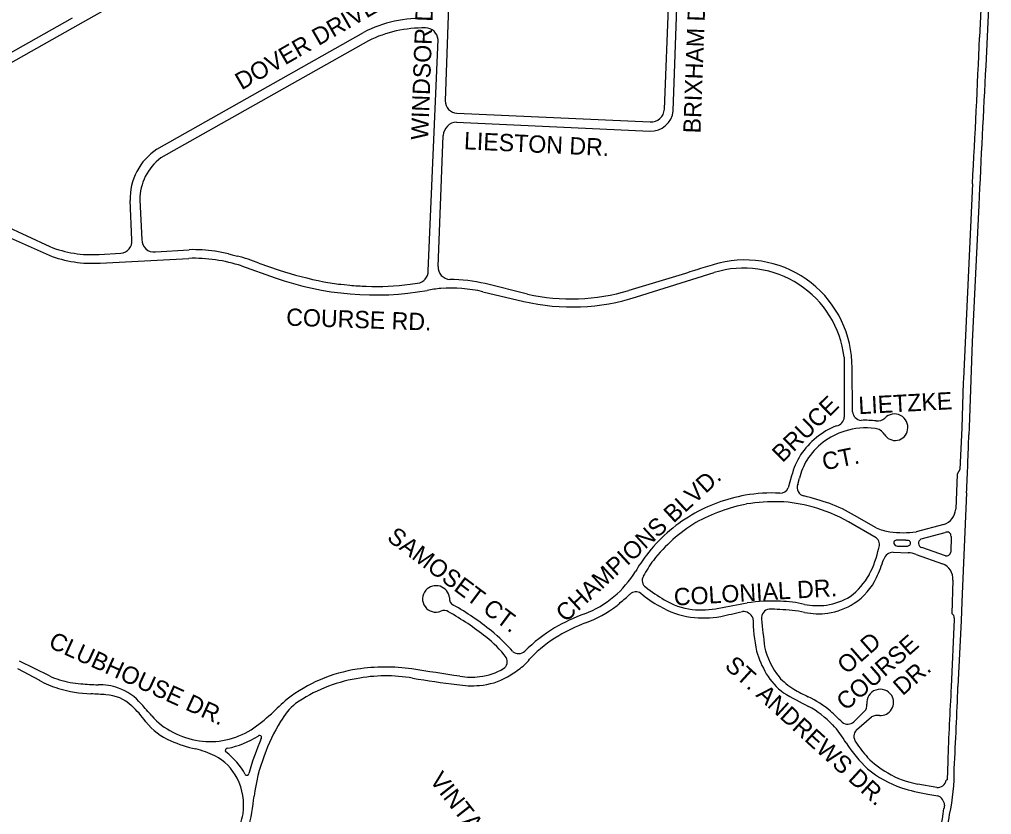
# Model space of a CAD drawing. Extents: x 0 to 712119, y 0 to 761125.
# Drawn here: x 664425 to 667234, y 721324 to 723620 of the extents above; entities that cross this region are included whole.
import ezdxf

# ---------------------------------------------------------------- set-up
doc = ezdxf.new("R2010")
doc.units = 0
doc.layers.add('PAVED ROADS', color=7, linetype='Continuous')
doc.layers.add('street names', color=7, linetype='Continuous')

msp = doc.modelspace()

# ---------------------------------------------------------------- linework, layer by layer
at = {"layer": 'PAVED ROADS'}
for points in [[(667203.5, 724125.1), (667215.3, 723915.5), (667198.8, 723567.6)], [(665392.5, 724053.4), (664578.7, 723594.7), (664190.1, 723375.9), (664170.3, 723364), (664155.6, 723353.4), (664137, 723340), (664119, 723324), (664102.5, 723306.5), (664085.5, 723286.5), (664067.5, 723261.5), (664048.5, 723230), (663998, 723144.5), (663986, 723124.5), (663965, 723088.5)], [(667233.6, 723843.9), (667216.7, 723486.4)], [(665666.9, 723714.6), (665655.3, 723384.7)], [(666288.5, 723360.5), (666301.4, 723679.7)], [(666313.6, 723356.4), (666325.4, 723682.7)], [(663940.5, 723097), (663965, 723138), (663985, 723173), (664036, 723259.5), (664041.1, 723268.2), (664054, 723288), (664066.5, 723304.5), (664075.5, 723315.5), (664090.5, 723333), (664105, 723347), (664116.8, 723357.2), (664124.9, 723364), (664134.4, 723371.7), (664145.6, 723379.6), (664155.8, 723386.8), (664179.1, 723400), (664205.7, 723414.4), (664227.7, 723427.6), (664578.6, 723624.7)], [(664822, 723245.5), (665419.1, 723582.5)], [(665433.2, 723558.3), (664833.5, 723220)], [(665606, 722893.5), (665634.4, 723562)], [(665689, 723349), (666247.5, 723324)], [(665688, 723323.5), (666246.5, 723297.5)], [(665634.7, 722906.7), (665649.5, 723285)], [(667178.5, 723145.5), (667152.5, 722582), (667152, 722572), (667147.5, 722440), (667141.5, 722320), (667134.5, 722307), (667130, 722205.5)], [(664749.5, 722983), (664744.5, 723097)], [(664773, 723098.5), (664779, 722984.5)], [(667196.5, 723083.5), (667177.5, 722689), (667168.5, 722441), (667168, 722420.5)], [(664379.5, 723026), (664512.5, 722964)], [(664372, 723001), (664510.5, 722939)], [(664818, 722949), (664915.5, 722955)], [(664655.5, 722941.5), (664718, 722944.5)], [(664658, 722916.5), (664914.5, 722930)], [(665029, 722943.5), (665039.5, 722940.5)], [(665039.5, 722940.5), (665055, 722936)], [(665067, 722908), (665163.5, 722874)], [(665116.5, 722916), (665175, 722896)], [(666392.5, 722900.5), (666385, 722898), (666375.5, 722895)], [(666348.9, 722886.2), (666185.5, 722837)], [(666208, 722818.5), (666432.5, 722889)], [(665353.5, 722855), (665363, 722854), (665379.5, 722852.5)], [(665553.5, 722855), (665575.5, 722858)], [(665893.2, 722826.5), (665771, 722857)], [(665764, 722833.5), (665882.5, 722805.5)], [(666807.5, 722644.5), (666808, 722471)], [(666831.5, 722487), (666830.5, 722613.5)], [(666656, 722302), (666646, 722267)], [(666673.5, 722277), (666678.5, 722295)], [(667161.5, 722253), (667147.5, 721938), (667145.5, 721883), (667136.5, 721693.5)], [(666900, 722123), (666820, 722169)], [(666900.5, 722152), (666837.5, 722187.5)], [(667096, 722161), (667016, 722140.5)], [(667030.5, 722119.5), (667100, 722138.5)], [(666994, 722115), (666985.5, 722115.5)], [(667116.5, 722127), (667116, 722081.5)], [(667116.5, 722127), (667116.5, 722127), (667116.5, 722127)], [(666991, 722099), (666995, 722100.5)], [(667100.5, 722071), (667032, 722094.5)], [(666922, 722061), (666922, 722061)], [(666949, 722081.5), (666992.5, 722079.5)], [(667015.5, 722074.5), (667092, 722048)], [(667122, 722000.5), (667119, 721904.5), (667125, 721898)], [(666445.5, 721919.5), (666445.5, 721919.5)], [(667126, 721891.5), (667126, 721887), (667117, 721692.5)], [(664512, 721724), (664425, 721766.5)], [(664419.5, 721745), (664482.5, 721711.5)], [(666866.5, 721622), (666835.5, 721591.5)], [(666843.5, 721568), (666887, 721606)], [(666909.5, 721609.5), (666909.5, 721609.5)], [(665021.5, 721504.5), (665021.5, 721504.5)], [(667107, 721477), (667105, 721424), (667102, 721423)], [(667075, 721402), (667020.5, 721411.5)], [(667049.5, 721382.5), (667078, 721377.5)], [(667098, 721351), (667096, 721340.5)]]:
    msp.add_lwpolyline(points, dxfattribs=at)
for centre, radius, start, end in [((665585.6, 723258.8), 364, 87.1942, 117.2125), ((665592.3, 723236.6), 358.9, 89.0304, 116.3114), ((665598.2, 723559.2), 36.2, 4.4529, 89.8056), ((640360.6, 724646.1), 26859.8, 356.79732, 357.69885), ((828359.8, 715207.5), 161355.6, 177.058942, 177.202189), ((665690.7, 723384.4), 35.4, 179.5346, 267.1925), ((666249.5, 723361.7), 64.3, 267.2869, 355.2468), ((666249.4, 723363.2), 39.2, 267.2467, 356.107), ((665689.7, 723283.3), 40.2, 92.3761, 177.6239), ((664919.2, 723100.3), 174.7, 123.7947, 181.0865), ((664922.9, 723099.7), 149.9, 126.6114, 180.4472), ((664714.9, 722979.2), 34.8, 275.1052, 6.316), ((664812.9, 722982.6), 34, 176.8301, 278.5494), ((664632.4, 723260.3), 319.7, 247.9716, 274.1449), ((664925.9, 722507.4), 447.7, 81.762, 91.3248), ((664634.8, 723259.3), 343.6, 248.7865, 273.8672), ((664927.5, 722480.4), 449.8, 71.9289, 91.6532), ((664857.8, 722102), 858.7, 78.5025, 81.1465), ((664979, 722597.9), 346.6, 66.6319, 77.3387), ((666521.3, 722616), 309.3, 359.5289, 104.0843), ((665670.4, 722904.7), 35.7, 176.7157, 266.9344), ((666954.8, 721059.7), 1924.7, 105.3283, 106.9864), ((666518, 722610.3), 291.5, 6.7395, 107.0518), ((665453, 723690.9), 866.7, 250.4836, 279.9625), ((665607.1, 724273.7), 1443.9, 252.5868, 257.8824), ((665570.1, 722893.5), 35.9, 278.664, 0.0007), ((665659.5, 722348.5), 520.6, 77.634, 89.0112), ((666585.7, 722217), 709.9, 107.2254, 109.4836), ((665424, 723532.4), 681, 259.8475, 264.0544), ((665438.9, 723415.4), 566, 263.9763, 268.7959), ((665458.2, 723589.3), 740.4, 267.5847, 277.3944), ((665662.3, 722563.2), 280.4, 94.0904, 102.2133), ((665672.8, 722445.1), 399, 76.78, 94.3805), ((666021.6, 723404.7), 615.1, 256.9325, 287.6417), ((666018.9, 723403.3), 590.3, 257.7022, 286.3948), ((666860.1, 722490.7), 28.9, 187.3575, 263.777), ((666953, 722441.8), 38.7, 349.1218, 136.3675), ((666781.2, 722473), 26.9, 279.1696, 355.7037), ((666868.2, 722155), 307.2, 83.9623, 92.0878), ((666904.4, 722490), 29.8, 262.4395, 313.7274), ((666869.3, 722238.3), 224.5, 111.9136, 146.5446), ((666866.7, 722243.1), 196.4, 106.9246, 148.0607), ((666870.8, 722230.1), 210.1, 82.8326, 106.9655), ((666893.3, 722403.1), 35.6, 32.0799, 84.1039), ((666955, 722440.6), 36.6, 210.6521, 350.3309), ((652663.9, 722899.5), 14512, 357.44679, 358.10861), ((666850.2, 722253.5), 200.2, 147.1717, 165.9709), ((666860.4, 722250.2), 187.3, 148.8982, 166.1754), ((666596.9, 721834.1), 418.2, 86.5539, 100.3134), ((666622.1, 722277.6), 26.1, 269.7254, 335.986), ((666695.6, 722267.6), 24, 156.872, 259.0023), ((666601.4, 721790.5), 461.9, 99.8924, 120.4888), ((666607.8, 721724.1), 503.1, 88.3865, 99.3604), ((666604.4, 721818.6), 408.8, 74.2345, 87.5372), ((666510.5, 721506.1), 759.6, 70.3465, 76.255), ((666629.2, 721710.6), 520.2, 101.4408, 118.6823), ((666602.8, 721789.5), 437.2, 60.2092, 75.0581), ((666624.9, 721832.7), 413.6, 59.0759, 70.0597), ((667077.4, 722210.4), 52.8, 290.5861, 354.651), ((666593.8, 721802), 448.2, 120.4004, 142.8667), ((666626.1, 721766.1), 470.7, 121.6015, 141.7522), ((666957.4, 722273.8), 134.4, 244.9633, 262.572), ((666978, 722380.4), 242.9, 260.9983, 279.0017), ((667105, 722128.1), 11.5, 354.2923, 115.9571), ((666883.9, 722103), 25.6, 336.94, 51.1324), ((666959.1, 722108.3), 8.1, 144.2949, 243.7776), ((666960.6, 722103.7), 12.3, 90.2806, 130.8315), ((666966, 721765.8), 350.3, 86.8088, 90.8996), ((666991.8, 722107.6), 7.75, 294.3511, 73.5393), ((667035.3, 722107.2), 13.2, 111.3937, 255.4736), ((666623.7, 722151), 289.6, 332.4382, 348.4453), ((666961.8, 722109.8), 10.8, 234.4623, 271.3322), ((666976.5, 722299.2), 200.7, 265.8579, 274.1421), ((666672.8, 721741), 547.9, 142.7768, 148.7251), ((666515.2, 721860.6), 325.1, 142.7276, 152.2485), ((666193.8, 722312.2), 770.3, 336.7402, 340.9677), ((666951.3, 722050.5), 31.1, 94.2208, 160.1951), ((666992.9, 722026), 53.5, 65.0271, 90.4433), ((667103.1, 722083.8), 13.1, 258.3296, 349.8993), ((667072.9, 722002.7), 49.2, 357.4501, 67.1012), ((665947.5, 722182.5), 301.2, 310.3516, 328.5761), ((666248.4, 721999.7), 24.2, 149.5552, 234.8478), ((666704.3, 722115), 201.7, 306.7758, 330.9162), ((666739, 722084.5), 179.6, 303.0647, 334.7831), ((665627.9, 721946.4), 38.3, 138.9578, 292.4751), ((665628.3, 721944.9), 39.6, 7.4024, 137.7467), ((666697.9, 722606.8), 779.6, 233.52, 238.2333), ((665688.1, 721947.2), 20.8, 172.3039, 243.9793), ((665962.2, 722163.8), 277.4, 290.1945, 310.5289), ((665946.5, 722213.3), 350.6, 307.612, 313.756), ((666206.4, 721940.6), 26, 57.1517, 131.9238), ((666396, 722162.4), 266, 228.7161, 242.9388), ((666392.7, 722117.2), 202.6, 238.7219, 263.1397), ((666730.2, 722107), 180.4, 278.389, 301.7114), ((665263.2, 721200.4), 838.5, 51.2002, 60.2693), ((665930.7, 722221), 367.6, 290.6683, 306.905), ((666130.7, 721958.1), 37.4, 303.8388, 322.8881), ((666393.7, 722119.4), 227.3, 238.5255, 262.4935), ((666395.2, 722177.3), 262.6, 264.164, 281.0411), ((664769.4, 731314), 9542.8, 280.11607, 280.61658), ((666441.3, 721939.6), 20.5, 281.7715, 281.7716), ((666599.2, 721481.7), 458.5, 86.9635, 98.9994), ((666594.7, 721891.3), 25.9, 97.1421, 187.2448), ((666586.6, 721517.7), 399.3, 84.982, 89.2932), ((666608.2, 721467.9), 447.8, 79.0206, 88.299), ((666614.1, 721594.3), 345.3, 76.797, 88.4459), ((666731.1, 722131), 204.1, 259.2402, 277.1519), ((666731.2, 722097.6), 194.8, 278.642, 302.8799), ((665651.8, 721891.6), 21.5, 53.8893, 115.7219), ((665306.8, 721259.4), 741.5, 51.0949, 61.1585), ((666306.1, 721260.2), 689.5, 111.0881, 119.1248), ((666402.6, 722181.8), 290.3, 262.3698, 279.6057), ((665091.6, 727897.1), 6153.6, 282.76286, 283.36025), ((666515.7, 721879.2), 30.9, 23.5137, 94.0079), ((667087.2, 721902.3), 543.3, 181.1431, 191.3407), ((678006.2, 723062.7), 11497.4, 185.86446, 186.26538), ((666734.6, 722109.6), 206.3, 258.5093, 277.2169), ((667101.4, 721891.1), 24.6, 1.0501, 16.4422), ((666214.4, 721463.3), 467.8, 121.4163, 134.75), ((666232.6, 721416.9), 491.2, 110.5057, 120.5358), ((665576.1, 721583.8), 320.1, 37.067, 52.147), ((665459.2, 721451.1), 520.3, 41.2292, 50.7234), ((666185.8, 721502.3), 394, 120.9861, 135.9855), ((666787.9, 721855.9), 215.7, 192.8314, 218.7072), ((665810.4, 721765.2), 24, 303.0386, 28.6879), ((665866.9, 721815.3), 26.9, 232.51, 312.4691), ((665755.7, 721894.2), 188.4, 307.9077, 321.1607), ((666837.2, 721879.4), 294.9, 196.5344, 210.3575), ((665481.7, 721206.9), 542.6, 81.8094, 98.5533), ((665494.7, 722267.4), 643.7, 301.914, 305.8276), ((664589.9, 721883.4), 177.4, 243.9566, 253.8337), ((665468.1, 721306), 442.6, 98.7261, 127.5345), ((665483.7, 721262.9), 461.1, 80.347, 100.7075), ((658090.7, 672021.6), 50280.1, 81.29841, 81.45804), ((666069.7, 724785.4), 3109.8, 260.5844, 262.9674), ((665730, 721935.8), 215.3, 261.3268, 276.6805), ((665738.7, 721892.9), 197, 274.5964, 299.2586), ((665740, 721880.1), 158.8, 275.4138, 301.7069), ((666760, 721839.1), 207.9, 211.5375, 232.2009), ((666759.2, 721847.4), 188.4, 222.1261, 238.929), ((664594.4, 721897.4), 217, 238.9418, 254.7868), ((664614.3, 721938.1), 236.9, 251.8436, 267.1404), ((664783.4, 723908.6), 2214.5, 265.3135, 266.5975), ((664660.9, 721558.4), 139.9, 69.0119, 93.6418), ((665469.6, 721293.2), 428.8, 99.6163, 125.111), ((665731, 721940.5), 245.1, 260.13, 275.4984), ((679035.9, 721031.4), 11937.3, 176.82543, 177.86091), ((638590, 722839.5), 28569.5, 357.22535, 357.70112), ((664645.4, 722038.1), 366.3, 252.8623, 267.8179), ((664595.4, 720663.9), 1008.8, 85.4733, 87.9483), ((664669, 721553.9), 115.7, 46.5887, 87.0141), ((664655.4, 721538.9), 160.1, 40.4172, 69.6589), ((667915.6, 723982.2), 2640.1, 240.9228, 242.7074), ((666997.9, 722262.5), 667.2, 239.7751, 243.8677), ((666580.7, 721400.7), 290.3, 49.8333, 64.8774), ((666912, 721646.2), 39.2, 32.5165, 186.1568), ((666912.3, 721647.6), 38.2, 265.7243, 31.1026), ((664542.2, 721409.5), 307.9, 36.2484, 47.9299), ((663692.2, 720656.3), 1466.4, 40.5066, 42.2746), ((666069.5, 720679), 1309.6, 131.6854, 134.4096), ((665332.8, 721508), 174.8, 128.9055, 151.267), ((666559.4, 721373), 300.6, 44.3107, 61.0317), ((666849.5, 721638.6), 23.8, 315.7607, 8.231), ((664955, 721737.3), 196, 221.0045, 243.7996), ((664704.2, 722125), 679.7, 305.0408, 311.3169), ((585903.6, 636991.9), 117052.9, 46.280656, 46.303678), ((666904, 721570.8), 39.1, 81.9143, 115.7693), ((664932.8, 721702.5), 180.5, 217.9573, 246.9055), ((665584.7, 721339), 477.7, 148.017, 161.1912), ((666573.7, 721394.6), 275.4, 29.5412, 43.1702), ((666817.9, 721610.1), 25.6, 231.6471, 313.4804), ((664980.7, 721774), 240.3, 242.1534, 261.2045), ((664973.1, 721763.9), 230.1, 282.1511, 301.8571), ((664975.4, 721771.6), 261.7, 281.264, 302.1141), ((665119, 721546.8), 5.55, 323.8366, 144.4881), ((666862.7, 721549.4), 26.8, 135.8866, 218.6007), ((665010.8, 721872.1), 367.1, 246.0822, 257.9989), ((664975.3, 721768.3), 234, 262.3087, 281.3865), ((665823.1, 721241.9), 761.8, 156.6757, 164.7694), ((667159.5, 721755.3), 412.9, 213.0041, 226.5617), ((667109.8, 721702.2), 317.1, 212.3208, 222.3713), ((664851, 721190.3), 333.3, 65.4564, 75.5001), ((664916.4, 721356.3), 155.5, 27.5413, 61.9452), ((665025.8, 721508.9), 6.14, 83.1495, 225.9238), ((664895.3, 721339.2), 208, 28.8411, 52.6512), ((665558.1, 721323), 458.3, 158.2278, 173.2353), ((667063.1, 721672.9), 263.1, 224.5161, 240.4901), ((665082.2, 721443.1), 5.93, 217.9233, 348.8617), ((667068.9, 721687.6), 302.1, 230.2254, 251.594), ((667065, 721663.4), 255.8, 239.0583, 259.974), ((666483.3, 721455), 642.7, 348.2347, 0.1301), ((664901.3, 721350.6), 171.5, 351.7388, 26.8844), ((667078.7, 721425.1), 23.4, 260.9785, 354.7715), ((667140.4, 721921.2), 546.3, 252.2137, 260.4244), ((664430.4, 721444.9), 676, 346.0574, 354.2364), ((667067.2, 721348.6), 30.9, 4.531, 69.5539), ((664512.7, 721441.3), 570.1, 342.0401, 348.333), ((666666.4, 721391.2), 432.6, 337.4829, 353.2754), ((666638.9, 721397.1), 479.2, 341.5593, 351.2285)]:
    msp.add_arc(centre, radius, start, end, dxfattribs=at)

# ---------------------------------------------------------------- texts
at = {"layer": 'street names'}
for s, rotation, p in [('WINDSOR DRIVE', 87.8862, (665605.7, 723271.3)), ('BRIXHAM DR.', 87.8862, (666392.7, 723290.3)), ('DOVER DRIVE', 29.9245, (665066.7, 723414.9)), ('LIESTON DR.', 357.2674, (665708.5, 723245.2)), ('COURSE RD.', 358.0355, (665195.1, 722735.7)), ('BRUCE', 44.4762, (666629.5, 722337.7)), ('LIETZKE', 3.071, (666850.2, 722479.8)), ('CT.', 11.313, (666749.5, 722317.2)), ('CHAMPIONS BLVD.', 42.6258, (666003, 721876.6)), ('SAMOSET CT.', 323.1591, (665483.8, 722117.8)), ('COLONIAL DR.', 3.3747, (666317.2, 721926.8)), ('CLUBHOUSE DR.', 335.5043, (664505.9, 721807.9)), ('COURSE', 41.2599, (666812.5, 721621.1)), ('OLD', 41.2599, (666815.1, 721726.4)), ('ST. ANDREWS DR.', 317.6074, (666459.8, 721749.2)), ('DR.', 41.2599, (666976.5, 721664.9)), ('VINTAGE', 308.1865, (665608, 721422.1))]:
    msp.add_text(s, height=50, rotation=rotation, dxfattribs=at).set_placement(p)

doc.saveas('drawing.dxf')
